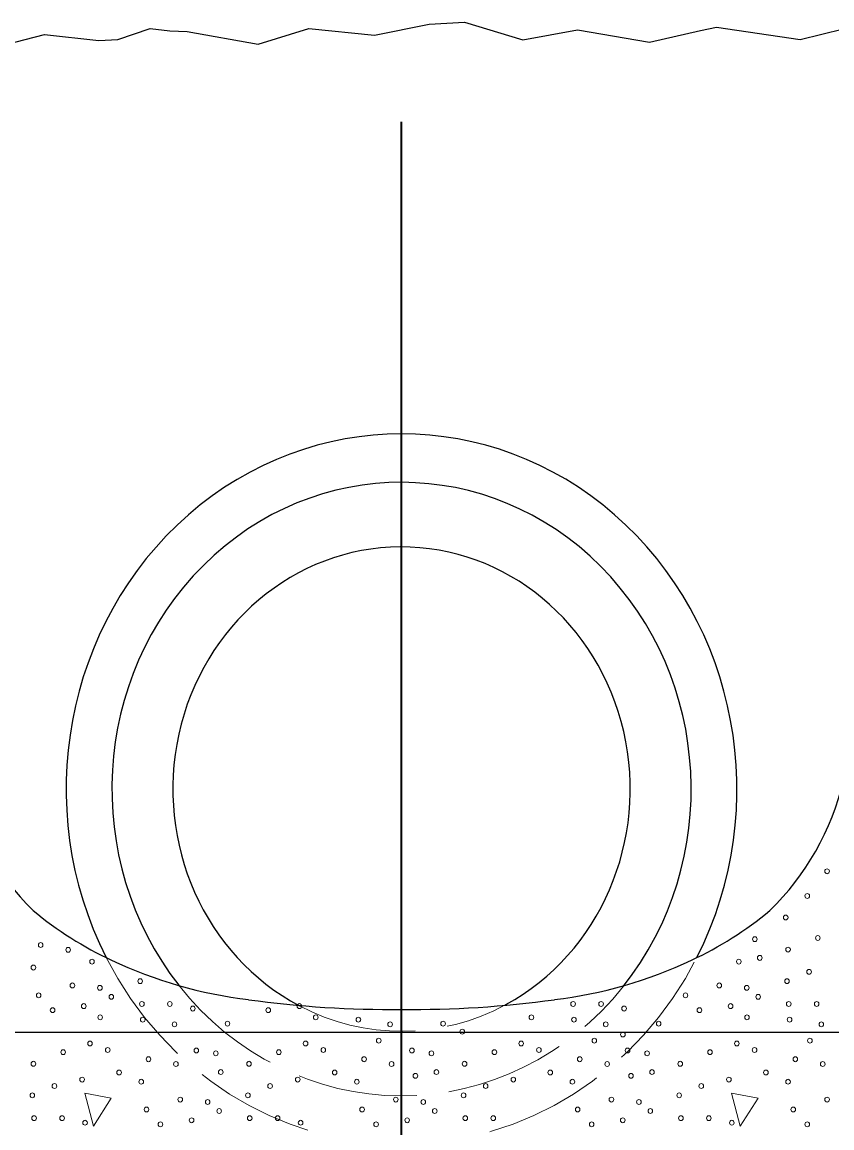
# Model space of a CAD drawing. Extents: x -410.5 to -376.5, y 1617.6 to 1661.6.
# Drawn here: x -404.222 to -401.715, y 1630.65 to 1634.072 of the extents above; entities that cross this region are included whole.
import ezdxf

# ---------------------------------------------------------------- set-up
doc = ezdxf.new("R2010")
doc.units = 0
doc.header["$LTSCALE"] = 0.062
doc.linetypes.add('LONG_DASHED', pattern=[7.5, 6, -1.5])
doc.layers.add('1', color=7, linetype='Continuous', lineweight=13)

msp = doc.modelspace()

# ---------------------------------------------------------------- linework, layer by layer
at = {"layer": '1', "lineweight": 35}
msp.add_line((-403.04708, 1629.64583), (-403.04708, 1633.76367), dxfattribs=at)
at = {"layer": '1', "lineweight": 25}
msp.add_line((-400.73433, 1630.94508), (-405.35992, 1630.94508), dxfattribs=at)
msp.add_lwpolyline([(-404.41592, 1634.03533), (-404.2725, 1634.00333), (-404.153, 1634.03433), (-403.98442, 1634.01567), (-403.92575, 1634.0185), (-403.82517, 1634.05275), (-403.76458, 1634.0455), (-403.7105, 1634.04333), (-403.49083, 1634.00433), (-403.33433, 1634.05242), (-403.13075, 1634.03167), (-402.962, 1634.06567), (-402.852, 1634.0725), (-402.67125, 1634.01725), (-402.5025, 1634.04825), (-402.27992, 1634.01025), (-402.12158, 1634.04625), (-402.07225, 1634.05725), (-401.81283, 1634.01908), (-401.67833, 1634.05167)], dxfattribs=at)
at = {"layer": '1'}
for points in [[(-404.02792, 1630.75817), (-404.00092, 1630.65575), (-403.946, 1630.74217)], [(-402.0255, 1630.75817), (-401.9985, 1630.65575), (-401.9435, 1630.74217)]]:
    msp.add_lwpolyline(points, close=True, dxfattribs=at)
at = {"layer": '1', "lineweight": 25}
for centre, major_axis, start_param, end_param in [((-403.04711, 1631.69879), (0, 1.09937), 4.2189121, 8.3478098), ((-403.04711, 1631.69879), (0, 0.94945), 4.014081, 8.547933), ((-403.04711, 1631.69879), (0, 0.74957), 3.6159019, 8.9614784), ((-403.6595, 1631.93159), (0, 0.82662), 1.8212799, 2.3987242), ((-402.43472, 1631.93159), (0, 0.82662), 3.8844611, 4.4619054), ((-403.49702, 1632.25642), (0, 1.18587), 2.4772455, 2.7299749), ((-402.5972, 1632.25642), (0, -1.18587), 0.4116177, 0.6643472), ((-403.35685, 1632.56908), (0, 1.53183), 2.7228494, 3.0280986), ((-402.73737, 1632.56908), (0, 1.53183), 3.2550867, 3.5603359), ((-403.07653, 1634.67186), (0, 3.65515), 3.0125854, 3.1501134), ((-403.01769, 1634.67186), (0, -3.65515), 6.2746646, 6.4121926)]:
    msp.add_ellipse(centre, major_axis=major_axis, ratio=0.944543, start_param=start_param, end_param=end_param, dxfattribs=at)
at = {"layer": '1'}
for centre, major_axis in [((-401.72978, 1631.4445), (0, 0.00756)), ((-401.79103, 1631.36811), (0, 0.00756)), ((-401.85778, 1631.30133), (0, -0.00756)), ((-401.95329, 1631.23449), (0, -0.00756)), ((-401.75832, 1631.23808), (0, -0.00756)), ((-404.1643, 1631.21611), (0, 0.00756)), ((-404.0793, 1631.20116), (0, 0.00756)), ((-401.85055, 1631.20204), (0, -0.00756)), ((-404.00543, 1631.16488), (0, 0.00756)), ((-402.00291, 1631.16488), (0, 0.00756)), ((-401.93799, 1631.17636), (0, -0.00756)), ((-404.18683, 1631.14645), (0, 0.00756)), ((-401.78541, 1631.13308), (0, -0.00756)), ((-404.06606, 1631.09115), (0, 0.00756)), ((-403.85635, 1631.10446), (0, -0.00756)), ((-402.06354, 1631.09115), (0, 0.00756)), ((-401.85383, 1631.10446), (0, -0.00756)), ((-404.17058, 1631.06058), (0, 0.00756)), ((-403.98101, 1631.08379), (0, 0.00756)), ((-402.16806, 1631.06058), (0, 0.00756)), ((-401.97849, 1631.08379), (0, 0.00756)), ((-404.03091, 1631.02719), (0, 0.00756)), ((-403.94558, 1631.05581), (0, -0.00756)), ((-403.85096, 1631.03385), (0, -0.00756)), ((-403.76441, 1631.03385), (0, 0.00756)), ((-403.3634, 1631.02719), (0, 0.00756)), ((-402.51594, 1631.03385), (0, -0.00756)), ((-402.42939, 1631.03385), (0, 0.00756)), ((-402.02838, 1631.02719), (0, 0.00756)), ((-401.94305, 1631.05581), (0, -0.00756)), ((-401.84843, 1631.03385), (0, -0.00756)), ((-401.76188, 1631.03385), (0, 0.00756)), ((-404.12731, 1631.01476), (0, 0.00756)), ((-403.98012, 1630.9925), (0, -0.00756)), ((-403.69326, 1631.01953), (0, -0.00756)), ((-403.4598, 1631.01476), (0, 0.00756)), ((-403.31261, 1630.9925), (0, -0.00756)), ((-402.6451, 1630.9925), (0, -0.00756)), ((-402.35824, 1631.01953), (0, -0.00756)), ((-402.12478, 1631.01476), (0, 0.00756)), ((-401.9776, 1630.9925), (0, -0.00756)), ((-403.84829, 1630.9852), (0, -0.00756)), ((-403.75, 1630.97089), (0, 0.00756)), ((-403.58601, 1630.97277), (0, -0.00756)), ((-403.18078, 1630.9852), (0, -0.00756)), ((-403.08249, 1630.97089), (0, 0.00756)), ((-402.91851, 1630.97277), (0, -0.00756)), ((-402.51327, 1630.9852), (0, -0.00756)), ((-402.41498, 1630.97089), (0, 0.00756)), ((-402.251, 1630.97277), (0, -0.00756)), ((-401.84576, 1630.9852), (0, -0.00756)), ((-401.74747, 1630.97089), (0, 0.00756)), ((-403.1177, 1630.9203), (0, 0.00756)), ((-402.85904, 1630.94798), (0, -0.00756)), ((-402.45019, 1630.9203), (0, 0.00756)), ((-402.36186, 1630.93938), (0, 0.00756)), ((-401.78268, 1630.9203), (0, 0.00756)), ((-404.01166, 1630.91141), (0, -0.00756)), ((-403.9567, 1630.89139), (0, -0.00756)), ((-403.68241, 1630.8898), (0, 0.00756)), ((-403.34415, 1630.91141), (0, -0.00756)), ((-403.28919, 1630.89139), (0, -0.00756)), ((-403.0149, 1630.8898), (0, 0.00756)), ((-402.67664, 1630.91141), (0, -0.00756)), ((-402.62169, 1630.89139), (0, -0.00756)), ((-402.3474, 1630.8898), (0, 0.00756)), ((-402.00914, 1630.91141), (0, -0.00756)), ((-401.95418, 1630.89139), (0, -0.00756)), ((-404.0946, 1630.88473), (0, -0.00756)), ((-403.83054, 1630.86277), (0, 0.00756)), ((-403.62206, 1630.88114), (0, -0.00756)), ((-403.42709, 1630.88473), (0, -0.00756)), ((-403.16304, 1630.86277), (0, 0.00756)), ((-402.95455, 1630.88114), (0, -0.00756)), ((-402.75958, 1630.88473), (0, -0.00756)), ((-402.49553, 1630.86277), (0, 0.00756)), ((-402.28704, 1630.88114), (0, -0.00756)), ((-402.09207, 1630.88473), (0, -0.00756)), ((-401.82802, 1630.86277), (0, 0.00756)), ((-404.18683, 1630.84869), (0, -0.00756)), ((-403.9216, 1630.82172), (0, 0.00756)), ((-403.74555, 1630.84781), (0, 0.00756)), ((-403.60676, 1630.82301), (0, -0.00756)), ((-403.51932, 1630.84869), (0, -0.00756)), ((-403.2541, 1630.82172), (0, 0.00756)), ((-403.07804, 1630.84781), (0, 0.00756)), ((-402.93925, 1630.82301), (0, -0.00756)), ((-402.85181, 1630.84869), (0, -0.00756)), ((-402.58659, 1630.82172), (0, 0.00756)), ((-402.41053, 1630.84781), (0, 0.00756)), ((-402.27175, 1630.82301), (0, -0.00756)), ((-402.1843, 1630.84869), (0, -0.00756)), ((-401.91908, 1630.82172), (0, 0.00756)), ((-401.74302, 1630.84781), (0, 0.00756)), ((-404.03603, 1630.79975), (0, -0.00756)), ((-403.85307, 1630.7931), (0, 0.00756)), ((-403.36852, 1630.79975), (0, -0.00756)), ((-403.18556, 1630.7931), (0, 0.00756)), ((-403.00417, 1630.81153), (0, 0.00756)), ((-402.70101, 1630.79975), (0, -0.00756)), ((-402.51806, 1630.7931), (0, 0.00756)), ((-402.33666, 1630.81153), (0, 0.00756)), ((-402.0335, 1630.79975), (0, -0.00756)), ((-401.85055, 1630.7931), (0, 0.00756)), ((-404.19011, 1630.75111), (0, -0.00756)), ((-404.12169, 1630.77973), (0, -0.00756)), ((-403.5226, 1630.75111), (0, -0.00756)), ((-403.45418, 1630.77973), (0, -0.00756)), ((-402.85509, 1630.75111), (0, -0.00756)), ((-402.78667, 1630.77973), (0, -0.00756)), ((-402.18758, 1630.75111), (0, -0.00756)), ((-402.11916, 1630.77973), (0, -0.00756)), ((-403.73231, 1630.7378), (0, 0.00756)), ((-403.64726, 1630.73044), (0, 0.00756)), ((-403.0648, 1630.7378), (0, 0.00756)), ((-402.97975, 1630.73044), (0, 0.00756)), ((-402.39729, 1630.7378), (0, 0.00756)), ((-402.31224, 1630.73044), (0, 0.00756)), ((-401.72978, 1630.7378), (0, 0.00756)), ((-404.18471, 1630.6805), (0, -0.00756)), ((-404.09816, 1630.6805), (0, 0.00756)), ((-403.83683, 1630.70723), (0, 0.00756)), ((-403.61182, 1630.70246), (0, -0.00756)), ((-403.5172, 1630.6805), (0, -0.00756)), ((-403.43065, 1630.6805), (0, 0.00756)), ((-403.16932, 1630.70723), (0, 0.00756)), ((-402.94432, 1630.70246), (0, -0.00756)), ((-402.8497, 1630.6805), (0, -0.00756)), ((-402.76314, 1630.6805), (0, 0.00756)), ((-402.50181, 1630.70723), (0, 0.00756)), ((-402.27681, 1630.70246), (0, -0.00756)), ((-402.18219, 1630.6805), (0, -0.00756)), ((-402.09563, 1630.6805), (0, 0.00756)), ((-401.8343, 1630.70723), (0, 0.00756)), ((-404.02701, 1630.66618), (0, -0.00756)), ((-403.79355, 1630.66141), (0, 0.00756)), ((-403.69715, 1630.67384), (0, 0.00756)), ((-403.35951, 1630.66618), (0, -0.00756)), ((-403.12604, 1630.66141), (0, 0.00756)), ((-403.02965, 1630.67384), (0, 0.00756)), ((-402.45854, 1630.66141), (0, 0.00756)), ((-402.36214, 1630.67384), (0, 0.00756)), ((-402.02449, 1630.66618), (0, -0.00756)), ((-401.79103, 1630.66141), (0, 0.00756))]:
    msp.add_ellipse(centre, major_axis=major_axis, ratio=0.944543, dxfattribs=at)
at = {"layer": '1', "linetype": 'LONG_DASHED'}
for major_axis, start_param, end_param in [((0, 1.09937), 2.0646245, 4.2189121), ((0, 0.94945), 2.2647477, 4.014081), ((0, 0.74957), 2.6782931, 3.6159019)]:
    msp.add_ellipse((-403.04711, 1631.69879), major_axis=major_axis, ratio=0.944543, start_param=start_param, end_param=end_param, dxfattribs=at)

doc.saveas('drawing.dxf')
